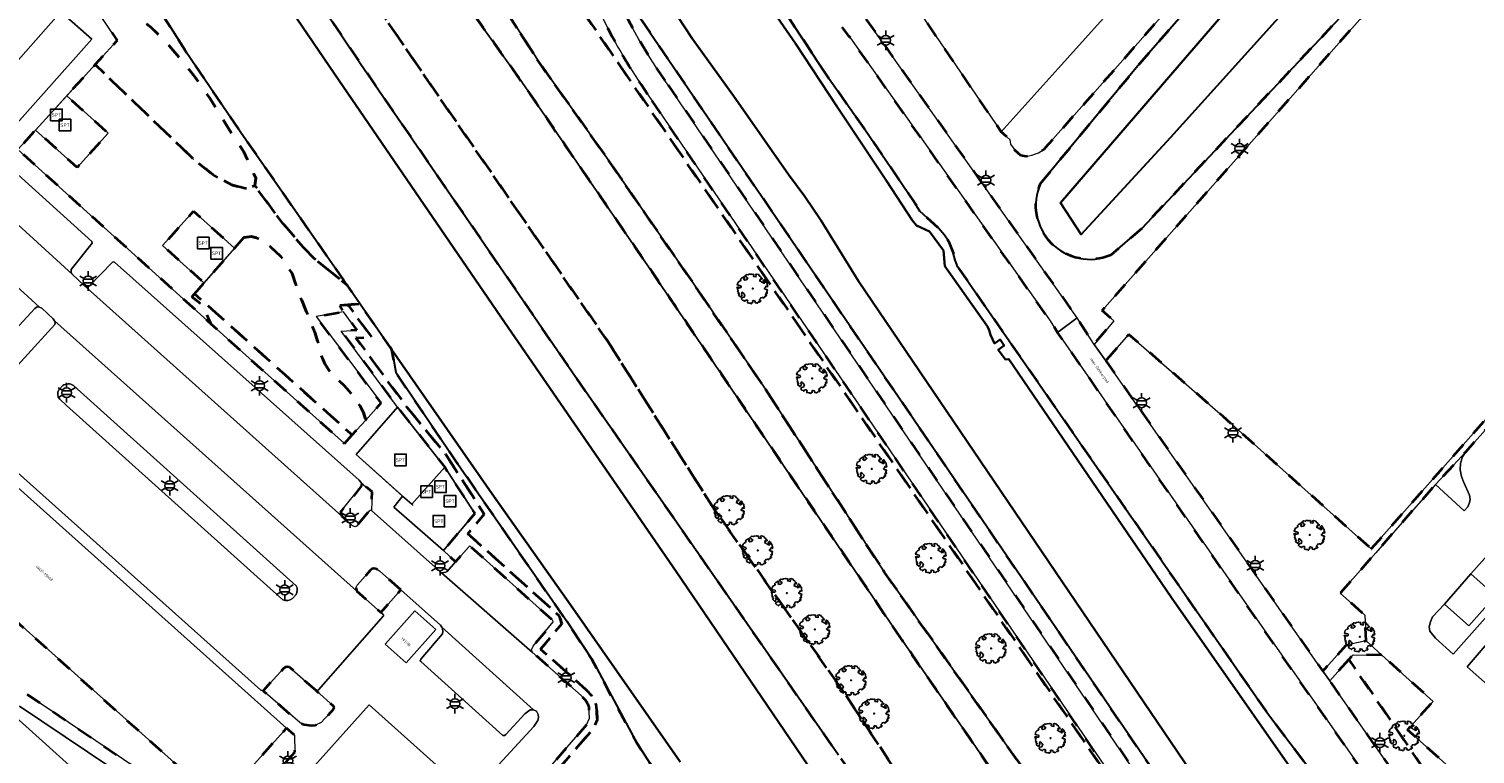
# Model space of a CAD drawing. Extents: x 105780 to 185197, y 477999 to 525027.
# Tile 326 of 562: x 107362 to 107550, y 479149 to 479243. Entities that reach past the tile are written whole.
import ezdxf
from ezdxf.enums import TextEntityAlignment as Align

# ---------------------------------------------------------------- set-up
doc = ezdxf.new("R2010")
doc.units = 0
doc.linetypes.add('XX-HIDDEN', pattern=[4, 2, -2])
for name, color, linetype, lineweight in [('B-GV-GR-BOOM-S', 252, 'Continuous', 25), ('B-GV-GR-MATERIAALGRENS-G', 252, 'XX-HIDDEN', 35), ('B-RO-IE-MEUBILAIR_WEGMEUBILAIR-S', 252, 'Continuous', 25), ('B-RO-IE-TERREINAFSCHEIDING_KUNSTMATIG_HEKWERK-G', 252, 'IE-TERREINAFSCHEIDING-KUNSTMATIG', 18), ('B-WE-GW-WATERGANG_SLOOT_INSTEEK-G', 252, 'Continuous', 30), ('B-WE-KW-KUNSTWERK_STUW-G', 252, 'Continuous', 18), ('B-XX-KG-KADASTRAAL_BEBOUWING-G', 252, 'Continuous', 20), ('B1-WE-GW-TALUD_KRUIN-G', 252, 'Continuous', 25), ('B1-WE-OG-BEBOUWING-T18', 7, 'Continuous', 18), ('B1-WE-OG-TERREIN_ERF-GV', 252, 'Continuous', 18), ('B1-WE-OG-TOPOGRAFIE-T18', 10, 'Continuous', 18), ('B1-WE-VH-VERHARDING_ASFALT-GV', 252, 'Continuous', 18), ('B1-WE-VH-VERHARDING_BETONSTRAATSTEEN-GV', 252, 'Continuous', 18), ('B1-WE-VH-VERHARDING_TEGEL-GV', 252, 'Continuous', 18), ('B1-WE-VH-VERHARDING_TEGEL_RUBBER-GV', 252, 'Continuous', 18)]:
    doc.layers.add(name, color=color, linetype=linetype, lineweight=lineweight)
doc.styles.add('NLCS-ISO', font='NLCS-ISO.ttf')
doc.styles.add('NLCS-ISO-M200-T18', font='NLCS-ISO.ttf', dxfattribs={"height": 0.36})
doc.linetypes.add('IE-TERREINAFSCHEIDING-KUNSTMATIG', pattern='A,4,[82,NLCS.SHX,S=0.75,R=90,X=0,Y=0],4,-2', length=10)

# ---------------------------------------------------------------- blocks, each defined once
blk = doc.blocks.new('B-SIE-WEG_LICHTMAST-SO')
at = {"ltscale": 0.1}
for p, q in [((-1.1, 0.63), (-2.19, 1.27)), ((0, 1.27), (0, 2.53)), ((1.1, 0.63), (2.19, 1.27)), ((-1.1, -0.63), (-2.19, -1.27)), ((0, -1.27), (0, -2.53)), ((1.1, -0.63), (2.19, -1.27))]:
    blk.add_line(p, q, dxfattribs=at)
at = {"flags": 128}
for points in [[(-1.16, 0.5), (1.16, 0.5)], [(-1.16, -0.5), (1.16, -0.5)]]:
    blk.add_lwpolyline(points, dxfattribs=at)
at = {"ltscale": 0.1}
blk.add_circle((0, 0), 1.27, dxfattribs=at)
at = {"style": 'NLCS-ISO'}
blk.add_attdef('TYPE', text='', height=1.8, dxfattribs=at).set_placement((0, 2.53), align=Align.BOTTOM_CENTER)
blk = doc.blocks.new('SIE-WEG_SPEELTOESTEL-SO')
at = {"flags": 128}
blk.add_lwpolyline([(-0.75, -0.75), (0.75, -0.75), (0.75, 0.75), (-0.75, 0.75)], close=True, dxfattribs=at)
at = {"style": 'NLCS-ISO'}
blk.add_text('SPT', height=0.45, dxfattribs=at).set_placement((0, 0), align=Align.MIDDLE_CENTER)
blk = doc.blocks.new('B-SGR-BOOM_06')
at = {"linetype": 'Continuous', "flags": 128}
blk.add_lwpolyline([(1.08, 1.41), (1.01, 1.58), (0.88, 1.63), (0.78, 1.81), (0.51, 1.88), (0.34, 1.81), (0.44, 1.71), (0.43, 1.52), (0.09, 1.59), (0.14, 1.73), (0.07, 1.88), (-0.06, 1.84), (-0.19, 1.88), (-0.46, 1.86), (-0.6, 1.79), (-0.78, 1.83), (-1.02, 1.64), (-0.85, 1.56), (-0.8, 1.46), (-0.63, 1.37), (-0.8, 1.16), (-1.02, 1.11), (-1.17, 1.24), (-1.05, 1.29), (-1.15, 1.54), (-1.45, 1.37), (-1.6, 1.21), (-1.52, 1.14), (-1.6, 1.01), (-1.77, 0.94), (-1.89, 0.82), (-2, 0.49), (-1.55, 0.37), (-1.48, 0.22), (-1.6, 0.12), (-1.8, 0.12), (-1.84, 0.22), (-2.04, 0.15), (-1.9, -0.07), (-1.97, -0.15), (-1.89, -0.22), (-1.95, -0.4), (-1.81, -0.47), (-1.89, -0.62), (-1.77, -0.64), (-1.72, -0.68), (-1.85, -0.84), (-1.57, -1.07), (-1.47, -0.97), (-1.38, -0.79), (-1.45, -0.7), (-1.37, -0.47), (-1.25, -0.54), (-1.12, -0.7), (-1, -0.8), (-1.12, -1.12), (-1.37, -1.17), (-1.47, -1.36), (-1.33, -1.51), (-1.13, -1.56), (-1.11, -1.61), (-1.08, -1.66), (-0.93, -1.49), (-0.73, -1.49), (-0.63, -1.56), (-0.68, -1.71), (-0.68, -1.84), (-0.46, -1.89), (-0.24, -1.88), (-0.19, -1.98), (-0.09, -1.86), (0.04, -1.79), (-0.02, -1.6), (0.11, -1.56), (0.31, -1.61), (0.34, -1.84), (0.46, -1.83), (0.58, -1.89), (0.83, -1.69), (0.95, -1.74), (0.93, -1.66), (1.06, -1.59), (0.96, -1.49), (0.85, -1.46), (1.03, -1.29), (1.05, -1.19), (1.26, -1.14), (1.42, -1.22), (1.51, -1.12), (1.51, -1.05), (1.65, -1.05), (1.65, -0.95), (1.78, -0.91), (1.78, -0.82), (1.63, -0.82), (1.82, -0.64), (1.7, -0.57), (1.85, -0.62), (1.9, -0.5), (1.82, -0.37), (1.93, -0.18), (1.87, -0.1), (1.7, -0.1), (1.5, 0.03), (1.63, 0.12), (1.75, 0.34), (1.82, 0.24), (1.95, 0.29), (1.87, 0.57), (1.88, 0.75), (1.8, 0.79), (1.67, 1.06), (1.53, 1.21), (1.35, 1.04), (1.47, 0.97), (1.57, 0.72), (1.41, 0.69), (1.33, 0.85), (1.2, 0.82), (1.06, 0.92), (0.9, 1.01), (0.98, 1.07), (0.93, 1.17), (1.01, 1.27), (1.15, 1.22), (1.26, 1.29)], close=True, dxfattribs=at)
blk.add_circle((0, 0), 0.06)
at = {"style": 'NLCS-ISO'}
blk.add_attdef('SOORT', text='', height=0.3, dxfattribs=at).set_placement((0, -0.36), align=Align.TOP_CENTER)

msp = doc.modelspace()

# ---------------------------------------------------------------- linework, layer by layer
at = {"layer": 'B-GV-GR-MATERIAALGRENS-G', "flags": 128}
for points in [[(107262.464, 479490.731), (107265.484, 479487.874), (107276.024, 479476.633), (107282.415, 479470.567), (107289.304, 479464.029), (107313.697, 479441.546), (107328.536, 479428.194), (107331.815, 479425.074), (107333.032, 479423.818), (107335.502, 479421.583), (107337.831, 479420.22), (107339.202, 479419.134), (107343.12, 479415.59), (107347.434, 479411.594), (107348.805, 479410.199), (107350.016, 479409.073), (107351.385, 479407.711), (107352.713, 479406.2), (107353.992, 479404.361), (107357.176, 479400.211), (107360.52, 479395.451), (107372.137, 479377.787), (107382.056, 479362.868), (107389.063, 479352.502), (107394.873, 479343.654), (107398.748, 479338.043), (107403.269, 479332.187), (107407.701, 479326.815), (107409.868, 479324.452), (107415.029, 479319.133), (107425.588, 479309.612), (107434.103, 479301.631), (107435.645, 479300.049), (107438.144, 479297.231), (107440.241, 479294.003), (107441.695, 479290.303), (107443.801, 479284.619), (107448.306, 479269.672), (107450.841, 479262.238), (107452.4, 479258.38), (107453.723, 479255.666), (107454.963, 479253.305), (107456.738, 479250.337), (107465.75, 479236.64), (107470.317, 479230.185), (107476.847, 479220.593), (107477.588, 479219.427), (107480.009, 479217.206), (107480.785, 479216.318), (107481.314, 479215.499), (107481.926, 479213.985), (107482.185, 479213.038), (107482.526, 479212.135), (107522.681, 479154.299), (107534.708, 479138.373), (107539.591, 479132.147)], [(107334.674, 479390.223), (107330.43, 479394.45), (107325.538, 479398.986), (107312.599, 479410.993), (107251.395, 479466.587), (107249.907, 479467.734), (107247.677, 479465.393), (107273.202, 479443.829), (107308.976, 479411.572), (107330.517, 479392.86), (107333.039, 479390.547), (107337.062, 479386.195), (107339.381, 479383.075), (107342.149, 479379.116), (107344.419, 479376.319), (107347.416, 479372.338), (107350.548, 479366.624), (107370.598, 479336.097), (107385.225, 479314.844), (107387.308, 479312.216), (107388.778, 479310.452), (107390.312, 479308.724), (107394.143, 479305.289), (107395.155, 479303.909), (107395.112, 479302.492), (107394.219, 479301.163), (107392.799, 479299.32), (107391.18, 479297.563), (107394.872, 479293.976), (107395.75, 479294.947), (107398.471, 479292.237), (107397.516, 479291.181), (107401.237, 479287.66), (107402.131, 479288.648), (107404.865, 479286.02), (107403.925, 479284.886), (107407.719, 479281.301), (107408.613, 479282.289), (107411.396, 479279.647), (107410.377, 479278.555), (107414.071, 479274.935), (107415.043, 479275.976), (107415.124, 479275.896), (107415.825, 479276.6), (107417.336, 479278.578), (107418.566, 479279.664), (107419.631, 479280.157), (107420.961, 479280.223), (107422.493, 479278.869), (107423.694, 479277.287), (107425.183, 479274.174), (107425.659, 479272.474), (107425.957, 479271.058), (107425.658, 479269.563), (107420.908, 479260.511), (107420.892, 479259.709), (107421.101, 479258.961), (107421.491, 479258.272), (107422, 479257.851), (107426.251, 479255.368), (107427.658, 479254.349), (107517.468, 479123.62), (107519.362, 479119.567), (107520.505, 479116.212), (107521.516, 479114.079), (107525.898, 479113.796), (107524.605, 479115.156), (107524.666, 479115.243)], [(107597.851, 479318.9), (107573.033, 479290.947), (107567.292, 479287.404), (107568.098, 479286.715), (107568.102, 479286.711), (107568.796, 479286.103), (107572.135, 479289.804), (107572.235, 479289.914), (107573.881, 479288.605), (107577.17, 479292.301), (107578.778, 479294.107), (107580.318, 479295.838), (107581.931, 479297.65), (107583.569, 479299.49), (107585.128, 479301.242), (107586.758, 479303.074), (107588.269, 479304.771), (107589.96, 479306.671), (107591.51, 479308.412), (107593.079, 479310.175), (107594.741, 479312.042), (107596.398, 479313.905), (107597.889, 479315.58), (107599.533, 479317.427), (107602.981, 479321.301), (107604.528, 479323.002), (107602.84, 479324.519), (107593.692, 479332.739), (107588.498, 479333.678), (107563.607, 479305.985), (107540.901, 479280.778), (107536.416, 479275.799), (107499.287, 479233.742), (107493.847, 479227.607), (107493.662, 479227.403), (107492.968, 479226.978), (107492.122, 479226.659), (107491.35, 479226.49), (107490.676, 479226.635), (107489.96, 479227.283), (107489.367, 479228.098), (107489.255, 479228.695), (107488.148, 479229.696), (107473.697, 479250.906), (107469.627, 479256.669), (107469.135, 479257.365), (107467.087, 479261.572), (107462.406, 479256.648)], [(107493.248, 479223.011), (107506.078, 479238.503), (107533.58, 479269.978), (107567.12, 479307.146), (107587.162, 479329.037)], [(107466.034, 479250.809), (107470.09, 479245.053), (107484.274, 479224.978), (107497.992, 479205.564), (107500.101, 479202.244), (107500.185, 479202.128), (107502.747, 479205.184), (107501.239, 479206.528), (107554.669, 479266.9), (107557.684, 479270.307), (107554.172, 479273.355), (107558.207, 479277.819), (107557.166, 479278.757), (107552.233, 479273.198), (107551.558, 479265.646), (107538.961, 479251.814), (107506.371, 479217.178), (107502.355, 479213.708)], [(107523.787, 479123.551), (107441.243, 479244.56)], [(107475.506, 479232.084), (107468.616, 479241.843), (107468.507, 479241.977), (107468.399, 479242.111), (107468.057, 479242.54), (107467.507, 479243.242)], [(107513.757, 479129.534), (107442.288, 479234.574)], [(107444.935, 479235.762), (107516.296, 479130.88)], [(107534.107, 479116.556), (107546.507, 479130.792), (107547.476, 479132.104), (107540.265, 479139.301), (107517.963, 479171.245), (107495.464, 479203.689), (107494.396, 479205.328), (107475.506, 479232.084)], [(107361.81, 479156.764), (107379.631, 479144.735), (107381.724, 479147.139), (107330.3, 479193.2)], [(107381.547, 479143.276), (107386.874, 479138.495), (107386.965, 479138.413), (107393.25, 479145.569), (107396.508, 479149.279), (107396.496, 479151.458), (107395.424, 479152.374), (107386.724, 479142.661), (107381.724, 479147.139)]]:
    msp.add_lwpolyline(points, dxfattribs=at)
for points in [[(107391.18, 479297.563), (107389.482, 479296.714), (107388.678, 479296.544), (107386.201, 479296.956), (107384.686, 479297.986), (107383.865, 479298.791), (107381.629, 479301.557), (107368.674, 479319.694), (107357.182, 479335.783), (107339.547, 479361.586), (107334.446, 479369.266), (107332.046, 479372.707), (107326.431, 479380.264), (107324.82, 479382.249), (107323.163, 479384.15), (107316.561, 479390.649), (107294.71, 479410.353), (107272.447, 479431.819), (107252.273, 479448.756), (107243.797, 479455.872), (107240.421, 479457.651), (107236.504, 479453.472), (107237.522, 479452.066), (107240.852, 479448.265), (107246.743, 479442.328), (107263.694, 479426.813), (107265.137, 479425.492), (107310.158, 479385.384), (107318.238, 479375.999), (107321.407, 479372.141), (107328.5, 479361.699), (107337.288, 479348.577), (107353.22, 479325.275), (107375.839, 479291.835), (107381.153, 479284.117), (107413.935, 479236.095), (107437.061, 479202.599), (107450.681, 479181.129), (107467.911, 479156.787), (107497.35, 479112.23), (107502.779, 479103.465), (107503.678, 479101.727), (107505.806, 479097.882), (107505.693, 479096.166), (107504.961, 479094.883), (107505.845, 479095.76), (107506.775, 479096.99), (107507.447, 479098.425), (107507.979, 479099.814), (107508.372, 479101.377), (107508.503, 479103.032), (107508.405, 479104.12), (107508.156, 479104.835), (107502.564, 479123.395), (107502.416, 479123.723), (107502.049, 479124.985), (107483.622, 479151.701), (107475.296, 479163.772), (107441.032, 479214.214), (107425.93, 479236.208), (107417.638, 479247.859), (107416.039, 479250.576), (107415.124, 479252.612), (107414.422, 479254.609), (107413.669, 479257.954), (107413.53, 479260.403), (107413.182, 479263.133), (107413.573, 479266.682), (107413.885, 479268.909), (107414.003, 479271.094), (107414.071, 479274.935), (107410.377, 479278.555), (107411.396, 479279.647), (107408.613, 479282.289), (107407.719, 479281.301), (107403.925, 479284.886), (107404.865, 479286.02), (107402.131, 479288.648), (107401.237, 479287.66), (107397.516, 479291.181), (107398.471, 479292.237), (107395.75, 479294.947), (107394.872, 479293.976)], [(107437.061, 479202.599), (107413.935, 479236.095), (107381.153, 479284.117), (107375.839, 479291.835), (107353.22, 479325.275), (107337.288, 479348.577), (107328.5, 479361.699), (107321.407, 479372.141), (107318.238, 479375.999), (107310.158, 479385.384), (107265.137, 479425.492), (107263.694, 479426.813), (107246.743, 479442.328), (107240.852, 479448.265), (107237.522, 479452.066), (107236.504, 479453.472), (107232.966, 479449.697), (107232.821, 479449.259), (107235.716, 479447.161), (107241.304, 479441.729), (107261.624, 479420.065), (107288.701, 479394.945), (107307.044, 479379.374), (107310.52, 479376.198), (107312.388, 479374.292), (107314.504, 479371.975), (107316.041, 479369.872), (107320.804, 479363.736), (107340.574, 479334.349), (107405.014, 479238.559), (107432.501, 479198.517), (107467.021, 479148.891), (107490.282, 479115.305), (107502.818, 479097.976), (107503.598, 479096.197), (107503.729, 479094.561), (107504.961, 479094.883), (107505.693, 479096.166), (107505.806, 479097.882), (107503.678, 479101.727), (107502.779, 479103.465), (107497.35, 479112.23), (107467.911, 479156.787), (107450.681, 479181.129)], [(107427.658, 479254.349), (107426.251, 479255.368), (107422, 479257.851), (107421.491, 479258.272), (107421.101, 479258.961), (107420.892, 479259.709), (107420.908, 479260.511), (107425.658, 479269.563), (107425.957, 479271.058), (107425.659, 479272.474), (107425.183, 479274.174), (107423.694, 479277.287), (107422.493, 479278.869), (107420.961, 479280.223), (107419.631, 479280.157), (107418.566, 479279.664), (107417.336, 479278.578), (107415.825, 479276.6), (107415.124, 479275.896), (107417.099, 479273.933), (107418.59, 479275.617), (107419.192, 479275.94), (107419.817, 479275.467), (107420.541, 479274.657), (107420.944, 479273.425), (107421.115, 479272.279), (107420.87, 479270.673), (107419.658, 479267.93), (107418.866, 479266.54), (107418.085, 479264.924), (107417.209, 479262.928), (107416.923, 479261.483), (107416.778, 479259.85), (107417.028, 479258.106), (107417.814, 479255.722), (107421.843, 479248.639), (107428.387, 479238.445), (107436.68, 479226.762), (107448.692, 479209.329), (107457.309, 479196.723), (107472.956, 479172.643), (107505.621, 479126.425), (107506.165, 479125.717), (107506.946, 479124.944), (107510.337, 479122.152), (107512.109, 479120.541), (107515.465, 479117.682), (107516.209, 479117.089), (107517.785, 479115.997), (107519.566, 479114.917), (107520.493, 479114.553), (107521.516, 479114.079), (107520.505, 479116.212), (107519.362, 479119.567), (107517.468, 479123.62)], [(107417.099, 479273.933), (107415.124, 479275.896), (107415.043, 479275.976), (107414.071, 479274.935), (107414.003, 479271.094), (107413.885, 479268.909), (107413.573, 479266.682), (107413.182, 479263.133), (107413.53, 479260.403), (107413.669, 479257.954), (107414.422, 479254.609), (107415.124, 479252.612), (107416.039, 479250.576), (107417.638, 479247.859), (107425.93, 479236.208), (107441.032, 479214.214), (107475.296, 479163.772), (107483.622, 479151.701), (107502.049, 479124.985), (107502.416, 479123.723), (107502.564, 479123.395), (107503.468, 479123.01), (107504.813, 479123.391), (107505.836, 479124.315), (107506.165, 479125.717), (107505.621, 479126.425), (107472.956, 479172.643), (107457.309, 479196.723), (107448.692, 479209.329), (107436.68, 479226.762), (107428.387, 479238.445), (107421.843, 479248.639), (107417.814, 479255.722), (107417.028, 479258.106), (107416.778, 479259.85), (107416.923, 479261.483), (107417.209, 479262.928), (107418.085, 479264.924), (107418.866, 479266.54), (107419.658, 479267.93), (107420.87, 479270.673), (107421.115, 479272.279), (107420.944, 479273.425), (107420.541, 479274.657), (107419.817, 479275.467), (107419.192, 479275.94), (107418.59, 479275.617)], [(107378.62, 479246.051), (107376.005, 479250.966), (107371.795, 479251.892), (107373.115, 479249.792), (107375.436, 479245.057), (107375.8, 479244.885), (107377.832, 479243.262), (107379.676, 479241.501), (107381.941, 479238.834), (107383.554, 479236.818), (107385.497, 479234.069), (107388.523, 479229.163), (107389.91, 479227.102), (107391.464, 479223.684), (107391.355, 479222.715), (107394.179, 479218.844), (107395.013, 479217.78), (107397.639, 479214.691), (107398.942, 479213.358), (107403.349, 479209.788), (107389.489, 479229.683), (107382.24, 479240.329)], [(107375.436, 479245.057), (107374.15, 479245.664), (107372.709, 479245.885), (107370.956, 479245.3), (107373.463, 479241.549), (107370.619, 479238.42), (107383.338, 479226.204), (107385.93, 479224.106), (107388.452, 479222.784), (107390.297, 479222.292), (107391.355, 479222.715), (107391.464, 479223.684), (107389.91, 479227.102), (107388.523, 479229.163), (107385.497, 479234.069), (107383.554, 479236.818), (107381.941, 479238.834), (107379.676, 479241.501), (107377.832, 479243.262), (107375.8, 479244.885)], [(107389.914, 479215.979), (107390.899, 479216.142), (107391.839, 479215.88), (107393.392, 479214.755), (107394.653, 479213.582), (107396.164, 479211.348), (107396.816, 479209.364), (107399.1, 479203.706), (107399.563, 479202.233), (107399.873, 479200.931), (107400.41, 479199.608), (107401.254, 479198.351), (107402.891, 479196.838), (107404.202, 479195.343), (107404.959, 479194.194), (107405.426, 479193.306), (107405.718, 479192.329), (107407.722, 479194.544), (107399.29, 479205.765), (107402.821, 479206.373), (107402.341, 479207.186), (107403.404, 479207.268), (107405.001, 479207.392), (107403.349, 479209.788), (107398.942, 479213.358), (107397.639, 479214.691), (107395.013, 479217.78), (107394.179, 479218.844), (107391.355, 479222.715), (107390.297, 479222.292), (107388.452, 479222.784), (107385.93, 479224.106), (107383.338, 479226.204), (107370.619, 479238.42), (107366.933, 479234.366), (107372.32, 479229.505), (107368.284, 479225.066), (107362.897, 479229.926), (107360.593, 479227.391), (107385.629, 479204.804), (107384.872, 479206.603), (107384.311, 479207.422), (107383.145, 479208.291), (107383.514, 479208.71), (107384.742, 479210.105), (107379.365, 479214.956), (107383.401, 479219.395), (107388.707, 479214.608)], [(107572.169, 479214.843), (107576.395, 479219.699), (107590.44, 479235.325), (107594.044, 479231.949), (107594.927, 479232.852), (107595.245, 479233.427), (107595.461, 479233.97), (107595.512, 479234.685), (107595.022, 479236.302), (107594.588, 479237.075), (107592.339, 479239.098), (107589.713, 479236.136), (107572.568, 479216.797), (107540.452, 479180.513), (107536.143, 479175.643), (107536.72, 479175.129), (107540.704, 479179.675), (107544.473, 479183.975), (107548.433, 479188.259)], [(107389.914, 479215.979), (107388.707, 479214.608), (107384.742, 479210.105), (107383.514, 479208.71), (107403.966, 479190.393), (107405.718, 479192.329), (107405.426, 479193.306), (107404.959, 479194.194), (107404.202, 479195.343), (107402.891, 479196.838), (107401.254, 479198.351), (107400.41, 479199.608), (107399.873, 479200.931), (107399.563, 479202.233), (107399.1, 479203.706), (107396.816, 479209.364), (107396.164, 479211.348), (107394.653, 479213.582), (107393.392, 479214.755), (107391.839, 479215.88), (107390.899, 479216.142)], [(107383.514, 479208.71), (107383.145, 479208.291), (107384.311, 479207.422), (107384.872, 479206.603), (107385.629, 479204.804), (107402.961, 479189.281), (107403.966, 479190.393)], [(107452.811, 479118.829), (107458.643, 479125.561), (107433.816, 479147.694), (107430.327, 479143.935), (107429.004, 479145.116), (107435.206, 479152.259), (107435.742, 479153.479), (107435.65, 479155.304), (107435.375, 479156.007), (107435.015, 479156.627), (107434.374, 479157.319), (107428.403, 479162.627), (107431.146, 479165.911), (107430.864, 479166.906), (107418.97, 479177.596), (107421.098, 479180.11), (107416.105, 479187.856), (107411.111, 479193.948), (107404.456, 479202.971), (107406.478, 479203.088), (107403.404, 479207.268), (107402.341, 479207.186), (107402.821, 479206.373), (107404.581, 479203.98), (107402.556, 479203.863), (107409.831, 479193.999), (107415.977, 479186.209), (107419.856, 479180.191), (107415.803, 479175.402), (107417.376, 479173.948), (107419.142, 479175.943), (107419.236, 479176.013), (107429.981, 479166.355), (107430.04, 479166.147), (107427.417, 479163.007), (107427.228, 479162.558), (107427.373, 479162.205), (107433.673, 479156.604), (107434.206, 479156.029), (107434.472, 479155.571), (107434.659, 479155.092), (107434.731, 479153.665), (107434.351, 479152.8), (107427.694, 479145.133), (107427.737, 479144.907), (107430.393, 479142.536), (107433.882, 479146.295), (107457.242, 479125.471), (107453.827, 479121.53), (107452.077, 479119.51), (107451.422, 479118.754), (107456.893, 479113.678), (107459.882, 479110.906), (107466.959, 479102.555), (107493.165, 479072.49), (107495.344, 479066.843), (107498.633, 479067.267), (107516.559, 479084.69), (107530.744, 479100.532), (107532.814, 479102.812), (107535.196, 479105.434), (107526.213, 479113.512), (107525.588, 479112.823), (107533.779, 479105.362), (107532.074, 479103.484), (107530.001, 479101.201), (107515.836, 479085.383), (107498.175, 479068.216), (107495.993, 479067.934), (107494.035, 479073.013), (107467.717, 479103.206), (107460.605, 479111.598)], [(107409.119, 479201.421), (107408.884, 479201.761), (107405.001, 479207.392), (107403.404, 479207.268), (107406.478, 479203.088), (107404.456, 479202.971), (107411.111, 479193.948), (107416.105, 479187.856), (107421.098, 479180.11), (107418.97, 479177.596), (107430.864, 479166.906), (107431.146, 479165.911), (107428.403, 479162.627), (107434.374, 479157.319), (107435.015, 479156.627), (107435.375, 479156.007), (107435.65, 479155.304), (107435.742, 479153.479), (107435.206, 479152.259), (107429.004, 479145.116), (107430.327, 479143.935), (107433.816, 479147.694), (107458.643, 479125.561), (107452.811, 479118.829), (107460.605, 479111.598), (107467.717, 479103.206), (107494.035, 479073.013), (107495.993, 479067.934), (107498.175, 479068.216), (107515.836, 479085.383), (107530.001, 479101.201), (107532.074, 479103.484), (107533.779, 479105.362), (107525.588, 479112.823), (107523.153, 479110.138), (107505.501, 479090.861), (107502.872, 479091.315), (107502.782, 479091.05), (107501.853, 479089.475), (107500.603, 479087.819), (107499.32, 479086.47), (107497.389, 479085.089), (107496.01, 479084.385), (107492.237, 479083.091), (107491.071, 479083.309), (107489.295, 479084.358), (107486.687, 479086.098), (107483.197, 479089.874), (107479.694, 479093.911), (107477.608, 479096.603), (107471.385, 479106.878), (107462.641, 479121.076), (107461.106, 479124.137), (107459.589, 479126.501), (107458.101, 479128.28), (107448.561, 479138.893), (107447.504, 479140.189), (107446.527, 479141.506), (107445.14, 479143.567), (107443.729, 479146.082), (107443.666, 479146.179), (107440.787, 479150.602), (107435.047, 479161.307), (107431.792, 479166.234), (107417.643, 479186.715), (107409.62, 479198.526)], [(107501.703, 479200.023), (107502.047, 479199.546), (107521.199, 479172.193), (107529.856, 479159.791), (107532.897, 479163.15), (107535.475, 479163.706), (107535.304, 479167.05), (107532.106, 479169.865), (107536.72, 479175.129), (107536.143, 479175.643), (107516.887, 479192.81), (107512.524, 479196.635), (107504.703, 479203.44)], [(107405.204, 479184.094), (107405.187, 479183.798), (107402.522, 479180.51), (107402.432, 479180.343), (107402.634, 479179.881), (107404.014, 479178.633), (107404.331, 479178.47), (107404.506, 479178.56), (107406.163, 479180.53), (107406.305, 479180.618), (107406.473, 479180.602), (107406.574, 479183.038)], [(107410.275, 479170.319), (107407.528, 479172.76), (107407.059, 479173.029), (107406.779, 479173.097), (107406.556, 479173.02), (107406.352, 479172.864), (107404.595, 479170.922), (107404.462, 479170.671), (107404.534, 479170.203), (107407.665, 479167.395)], [(107537.51, 479161.866), (107533.778, 479161.888), (107533.244, 479161.294), (107548.538, 479138.911), (107553.517, 479133.92), (107556.937, 479137.758), (107540.862, 479152.179), (107544.156, 479155.857)], [(107399.346, 479157.211), (107395.843, 479160.288), (107395.53, 479160.353), (107395.322, 479160.294), (107395.101, 479160.153), (107392.401, 479157.237), (107397.161, 479153.117), (107397.33, 479152.996), (107397.744, 479152.837), (107398.628, 479152.719), (107399.211, 479152.781), (107399.959, 479153.095), (107401.577, 479154.883), (107401.634, 479155.049), (107401.527, 479155.238)], [(107533.244, 479161.294), (107530.747, 479158.515), (107542.906, 479141.096), (107549.293, 479134.694), (107551.888, 479132.093), (107553.93, 479130.046), (107554.111, 479129.868), (107555.751, 479131.696), (107553.517, 479133.92), (107548.538, 479138.911)]]:
    msp.add_lwpolyline(points, close=True, dxfattribs=at)
for points in [[(107442.288, 479234.574, -0.0768037), (107432.128, 479255.248)], [(107434.812, 479256.001, 0.0760262), (107444.935, 479235.762)], [(107502.355, 479213.708, -0.6798483), (107493.248, 479223.011)]]:
    msp.add_lwpolyline(points, format="xyb", dxfattribs=at)
at = {"layer": 'B-RO-IE-TERREINAFSCHEIDING_KUNSTMATIG_HEKWERK-G', "flags": 128}
for points in [[(107368.406, 479235.986), (107361.657, 479228.563)], [(107389.914, 479215.979), (107383.145, 479208.291)], [(107411.872, 479181.251), (107404.48, 479187.845), (107409.831, 479193.999), (107415.977, 479186.209), (107419.856, 479180.191), (107415.803, 479175.402), (107409.358, 479181.039)]]:
    msp.add_lwpolyline(points, dxfattribs=at)
at = {"layer": 'B-WE-GW-WATERGANG_SLOOT_INSTEEK-G', "flags": 128}
for points in [[(107467.021, 479148.891), (107432.501, 479198.517), (107405.014, 479238.559), (107340.574, 479334.349)], [(107336.94, 479331.939), (107378.81, 479270.843), (107401.651, 479237.203), (107423.246, 479205.712), (107446.006, 479172.675), (107498.603, 479095.349)], [(107498.603, 479095.349), (107446.006, 479172.675), (107423.246, 479205.712), (107401.651, 479237.203), (107378.81, 479270.843), (107336.94, 479331.939)], [(107587.162, 479329.037), (107567.12, 479307.146), (107533.58, 479269.978), (107506.078, 479238.503), (107493.248, 479223.011)], [(107502.355, 479213.708), (107506.371, 479217.178), (107538.961, 479251.814), (107551.558, 479265.646), (107552.233, 479273.198), (107557.166, 479278.757), (107558.623, 479280.375), (107563.735, 479286.288), (107564.325, 479286.959), (107566.826, 479287.802), (107567.292, 479287.404), (107573.033, 479290.947), (107597.851, 479318.9)], [(107361.913, 479272.16), (107368.711, 479262.077), (107371.807, 479258.378), (107372.231, 479257.716), (107372.558, 479257.017), (107375.317, 479252.26), (107376.005, 479250.966), (107378.62, 479246.051), (107382.24, 479240.329), (107389.489, 479229.683), (107403.349, 479209.788), (107405.001, 479207.392), (107408.884, 479201.761), (107409.119, 479201.421), (107422.067, 479182.806), (107432.297, 479168.359), (107446.486, 479148.015)], [(107530.63, 479118.347), (107533.56, 479121.482), (107533.113, 479122.176), (107533.45, 479122.406), (107532.595, 479123.572), (107528.369, 479125.075), (107526.116, 479128.369), (107525.85, 479128.484), (107525.634, 479128.407), (107525.205, 479128.449), (107525.096, 479128.546), (107469.624, 479210.337), (107464.737, 479218.23), (107462.679, 479221.331), (107460.569, 479224.168), (107453.44, 479234.365), (107448.059, 479241.804), (107444.358, 479247.505), (107442.592, 479250.62), (107441.626, 479252.702), (107440.816, 479254.922), (107439.967, 479257.579), (107438.197, 479263.702)], [(107534.708, 479138.373), (107522.681, 479154.299), (107482.526, 479212.135), (107482.185, 479213.038), (107481.926, 479213.985), (107481.314, 479215.499), (107480.785, 479216.318), (107480.009, 479217.206), (107477.588, 479219.427), (107476.847, 479220.593), (107470.317, 479230.185), (107465.75, 479236.64), (107456.738, 479250.337)], [(107444.358, 479247.505), (107448.059, 479241.804), (107453.44, 479234.365), (107460.569, 479224.168), (107462.679, 479221.331), (107464.737, 479218.23), (107469.624, 479210.337), (107525.096, 479128.546)], [(107457.552, 479246.751), (107461.474, 479241.158), (107466.879, 479232.924), (107473.277, 479223.357), (107476.583, 479218.244), (107477.151, 479217.563), (107478.826, 479216.775), (107480.657, 479214.324), (107480.823, 479212.262), (107486.38, 479204.461), (107486.602, 479203.968), (107486.739, 479203.354), (107487.253, 479202.256), (107488.015, 479202.751), (107488.549, 479202.004), (107487.751, 479201.442), (107488.689, 479200.16), (107489.151, 479200.237), (107510.209, 479169.372), (107531.434, 479139.022)], [(107531.434, 479139.022), (107510.209, 479169.372), (107489.151, 479200.237), (107488.689, 479200.16), (107487.751, 479201.442), (107488.549, 479202.004), (107488.015, 479202.751), (107487.253, 479202.256), (107486.739, 479203.354), (107486.602, 479203.968), (107486.38, 479204.461), (107480.823, 479212.262), (107480.657, 479214.324), (107478.826, 479216.775), (107477.151, 479217.563), (107476.583, 479218.244), (107473.277, 479223.357), (107466.879, 479232.924), (107461.474, 479241.158), (107457.552, 479246.751)], [(107441.243, 479244.56), (107523.787, 479123.551)], [(107446.486, 479148.015), (107432.297, 479168.359), (107422.067, 479182.806), (107409.119, 479201.421), (107409.62, 479198.526), (107417.643, 479186.715), (107431.792, 479166.234), (107435.047, 479161.307), (107440.787, 479150.602), (107443.666, 479146.179)]]:
    msp.add_lwpolyline(points, dxfattribs=at)
for points in [[(107595.03, 479323.219), (107551.74, 479275.029), (107534.15, 479255.644), (107510.097, 479228.949), (107498.52, 479216.368), (107495.838, 479220.473), (107516.611, 479244.623), (107540.538, 479271.366), (107566.108, 479299.725), (107589.468, 479325.691), (107589.416, 479326.482), (107591.303, 479326.665), (107591.325, 479326.402)], [(107551.74, 479275.029), (107595.03, 479323.219), (107591.325, 479326.402), (107591.303, 479326.665), (107589.416, 479326.482), (107589.468, 479325.691), (107566.108, 479299.725), (107540.538, 479271.366), (107516.611, 479244.623), (107495.838, 479220.473), (107498.52, 479216.368), (107510.097, 479228.949), (107534.15, 479255.644)]]:
    msp.add_lwpolyline(points, close=True, dxfattribs=at)
msp.add_lwpolyline([(107493.248, 479223.011, 0.6798483), (107502.355, 479213.708)], format="xyb", dxfattribs=at)
at = {"layer": 'B-WE-KW-KUNSTWERK_STUW-G', "flags": 128}
msp.add_lwpolyline([(107495.838, 479220.473), (107498.52, 479216.368)], dxfattribs=at)
at = {"layer": 'B-XX-KG-KADASTRAAL_BEBOUWING-G', "flags": 128}
for points in [[(107330.3, 479193.2), (107381.724, 479147.139), (107386.724, 479142.661), (107395.424, 479152.374), (107339, 479202.914)], [(107549.048, 479172.391), (107545.637, 479168.474), (107548.81, 479165.657), (107552.249, 479169.524)], [(107414.794, 479165.192), (107412.072, 479167.606), (107408.234, 479163.28), (107410.956, 479160.866)], [(107397.575, 479145.807), (107439.778, 479108.034), (107453.965, 479095.336), (107454.334, 479095.006), (107460.02, 479101.358), (107462.427, 479104.047), (107462.927, 479104.606), (107406.167, 479155.407)]]:
    msp.add_lwpolyline(points, close=True, dxfattribs=at)
at = {"layer": 'B1-WE-GW-TALUD_KRUIN-G', "flags": 128}
for points in [[(107415.124, 479275.896), (107417.099, 479273.933), (107418.59, 479275.617), (107419.192, 479275.94), (107419.817, 479275.467), (107420.541, 479274.657), (107420.944, 479273.425), (107421.115, 479272.279), (107420.87, 479270.673), (107419.658, 479267.93), (107418.866, 479266.54), (107418.085, 479264.924), (107417.209, 479262.928), (107416.923, 479261.483), (107416.778, 479259.85), (107417.028, 479258.106), (107417.814, 479255.722), (107421.843, 479248.639), (107428.387, 479238.445), (107436.68, 479226.762), (107448.692, 479209.329), (107457.309, 479196.723), (107472.956, 479172.643), (107505.621, 479126.425)], [(107502.049, 479124.985), (107483.622, 479151.701), (107475.296, 479163.772), (107441.032, 479214.214), (107425.93, 479236.208), (107417.638, 479247.859)]]:
    msp.add_lwpolyline(points, dxfattribs=at)
at = {"layer": 'B1-WE-OG-TERREIN_ERF-GV', "flags": 128}
for points in [[(107530.909, 479277.458), (107503.338, 479302.15), (107486.761, 479283.697), (107468.535, 479263.201), (107467.087, 479261.572), (107469.135, 479257.365), (107469.627, 479256.669), (107473.697, 479250.906), (107488.148, 479229.696), (107495.534, 479237.914), (107512.008, 479256.243)], [(107536.416, 479275.799), (107540.901, 479280.778), (107540.434, 479281.204), (107537.085, 479284.257), (107536.679, 479283.804), (107536.318, 479283.407), (107532.396, 479279.093), (107530.909, 479277.458), (107512.008, 479256.243), (107495.534, 479237.914), (107488.148, 479229.696), (107489.255, 479228.695), (107489.367, 479228.098), (107489.96, 479227.283), (107490.676, 479226.635), (107491.35, 479226.49), (107492.122, 479226.659), (107492.968, 479226.978), (107493.662, 479227.403), (107493.847, 479227.607), (107499.287, 479233.742)], [(107548.15, 479184.216), (107547.847, 479185.028), (107547.671, 479185.873), (107547.7, 479186.755), (107547.967, 479187.547), (107548.433, 479188.259), (107544.473, 479183.975), (107548.21, 479180.555), (107548.685, 479181.086), (107548.857, 479181.497), (107548.985, 479181.996), (107548.901, 479182.587)], [(107549.048, 479172.391), (107552.249, 479169.524), (107548.81, 479165.657), (107545.637, 479168.474), (107544.084, 479166.821), (107543.808, 479166.184), (107543.65, 479165.515), (107543.759, 479164.952), (107544.456, 479164.058), (107546.771, 479161.984), (107560.26, 479177.126), (107556.416, 479180.618)], [(107545.637, 479168.474), (107549.048, 479172.391), (107556.416, 479180.618), (107560.26, 479177.126), (107546.771, 479161.984), (107544.456, 479164.058), (107543.759, 479164.952), (107543.65, 479165.515), (107543.808, 479166.184), (107544.084, 479166.821)], [(107568.662, 479178.394), (107566.419, 479180.432), (107564.697, 479178.536), (107564.409, 479178.797), (107548.571, 479160.347), (107553.135, 479156.312), (107554.685, 479158.123), (107552.255, 479160.33)], [(107533.778, 479161.888), (107537.51, 479161.866), (107535.475, 479163.706), (107532.897, 479163.15), (107529.856, 479159.791), (107530.747, 479158.515), (107533.244, 479161.294)]]:
    msp.add_lwpolyline(points, close=True, dxfattribs=at)
for points in [[(107572.169, 479214.843), (107548.433, 479188.259), (107547.967, 479187.547), (107547.7, 479186.755), (107547.671, 479185.873), (107547.847, 479185.028), (107548.15, 479184.216), (107548.901, 479182.587), (107548.985, 479181.996), (107548.857, 479181.497), (107548.685, 479181.086), (107548.21, 479180.555), (107544.473, 479183.975), (107540.704, 479179.675), (107536.72, 479175.129), (107532.106, 479169.865), (107535.304, 479167.05), (107535.475, 479163.706), (107537.51, 479161.866), (107544.156, 479155.857), (107540.862, 479152.179), (107556.937, 479137.758)], [(107553.135, 479156.312), (107548.571, 479160.347), (107564.409, 479178.797)]]:
    msp.add_lwpolyline(points, dxfattribs=at)
at = {"layer": 'B1-WE-VH-VERHARDING_ASFALT-GV'}
for points in [[(107432.128, 479255.248, 0.0768037), (107442.288, 479234.574)], [(107444.935, 479235.762, -0.0760262), (107434.812, 479256.001)]]:
    msp.add_lwpolyline(points, format="xyb", dxfattribs=at)
at = {"layer": 'B1-WE-VH-VERHARDING_ASFALT-GV', "flags": 128}
for points in [[(107467.507, 479243.242), (107468.057, 479242.54), (107468.399, 479242.111), (107468.507, 479241.977), (107468.616, 479241.843), (107475.506, 479232.084), (107494.396, 479205.328), (107495.464, 479203.689), (107497.992, 479205.564), (107484.274, 479224.978), (107470.09, 479245.053)], [(107442.288, 479234.574), (107513.757, 479129.534)], [(107516.296, 479130.88), (107444.935, 479235.762)]]:
    msp.add_lwpolyline(points, dxfattribs=at)
msp.add_lwpolyline([(107312.79, 479196.459), (107267.897, 479236.918), (107262.91, 479231.807), (107269.842, 479225.62), (107353.935, 479150.11), (107359.156, 479145.476), (107371.719, 479134.178), (107376.38, 479139.394), (107372.113, 479143.233), (107356.811, 479156.952)], close=True, dxfattribs=at)
at = {"layer": 'B1-WE-VH-VERHARDING_BETONSTRAATSTEEN-GV', "flags": 128}
for points in [[(107558.164, 479263.807), (107554.669, 479266.9), (107501.239, 479206.528), (107502.747, 479205.184), (107500.185, 479202.128), (107501.703, 479200.023), (107504.703, 479203.44), (107512.524, 479196.635), (107516.887, 479192.81), (107536.143, 479175.643), (107540.452, 479180.513), (107572.568, 479216.797), (107589.713, 479236.136)], [(107365.95, 479196.285), (107366.413, 479196.796)], [(107367.807, 479196.825), (107368.735, 479195.991)], [(107368.735, 479195.991), (107395.027, 479172.362), (107396.715, 479170.845)], [(107394.98, 479169.009), (107393.332, 479170.488), (107366.889, 479194.223), (107366.033, 479195.025)], [(107396.682, 479169.715), (107396.212, 479169.181)]]:
    msp.add_lwpolyline(points, dxfattribs=at)
for points in [[(107366.156, 479245.244), (107353.166, 479230.548), (107353.518, 479230.663), (107353.852, 479230.484), (107357.152, 479227.592), (107357.442, 479227.547), (107357.622, 479227.632), (107370.202, 479241.711)], [(107355.568, 479222.212), (107367.646, 479211.254), (107367.52, 479211.492), (107367.518, 479211.866), (107370.242, 479215.255), (107370.216, 479215.465), (107359.705, 479225.004), (107359.471, 479225.123), (107356.773, 479222.175), (107356.419, 479222.092)], [(107351.82, 479217.487), (107351.9, 479217.198), (107351.796, 479216.673), (107349.399, 479213.886), (107349.292, 479213.734), (107349.403, 479213.48), (107359.924, 479204.054), (107360.138, 479204.016), (107360.298, 479204.057), (107362.796, 479206.784), (107363.111, 479206.995), (107363.406, 479206.944)], [(107369.199, 479209.787), (107402.634, 479179.881), (107402.432, 479180.343), (107402.522, 479180.51), (107405.187, 479183.798), (107405.204, 479184.094), (107404.857, 479184.53), (107373.147, 479212.782), (107372.997, 479212.856), (107372.87, 479212.785), (107369.825, 479209.624), (107369.581, 479209.628)], [(107404.534, 479170.203), (107365.363, 479205.205), (107365.441, 479204.948), (107365.403, 479204.735), (107353.547, 479191.766), (107392.106, 479157.287), (107392.401, 479157.237), (107395.101, 479160.153), (107395.322, 479160.294), (107395.53, 479160.353), (107395.843, 479160.288), (107399.346, 479157.211), (107399.615, 479157.37), (107408.015, 479166.93), (107408.007, 479167.092), (107407.665, 479167.395)], [(107417.376, 479173.948), (107416.279, 479172.71), (107416.107, 479172.588), (107415.529, 479172.529), (107427.373, 479162.205), (107427.228, 479162.558), (107427.417, 479163.007), (107430.04, 479166.147), (107429.981, 479166.355), (107419.236, 479176.013), (107419.142, 479175.943)], [(107415.6, 479165.489), (107415.693, 479165.249), (107415.727, 479164.91), (107415.676, 479164.614), (107412.882, 479161.32), (107412.793, 479161.153), (107412.881, 479161.011), (107423.508, 479151.428), (107423.735, 479151.439), (107423.893, 479151.545), (107426.377, 479154.222), (107427.032, 479154.776), (107427.488, 479154.766)]]:
    msp.add_lwpolyline(points, close=True, dxfattribs=at)
at = {"layer": 'B1-WE-VH-VERHARDING_BETONSTRAATSTEEN-GV'}
for points in [[(107366.033, 479195.025, -0.3523245), (107365.95, 479196.285)], [(107366.413, 479196.796, -0.2884683), (107367.807, 479196.825)], [(107396.715, 479170.845, -0.260285), (107396.682, 479169.715)], [(107396.212, 479169.181, -0.276472), (107394.98, 479169.009)]]:
    msp.add_lwpolyline(points, format="xyb", dxfattribs=at)
at = {"layer": 'B1-WE-VH-VERHARDING_TEGEL-GV', "flags": 128}
for points in [[(107353.166, 479230.548), (107366.156, 479245.244), (107362.312, 479248.601), (107359.956, 479245.962)], [(107359.956, 479245.962), (107362.312, 479248.601), (107366.156, 479245.244), (107370.202, 479241.711), (107357.622, 479227.632)], [(107359.705, 479225.004), (107370.216, 479215.465), (107370.242, 479215.255), (107367.518, 479211.866), (107367.52, 479211.492), (107367.646, 479211.254), (107369.199, 479209.787), (107369.581, 479209.628), (107369.825, 479209.624), (107372.87, 479212.785), (107372.997, 479212.856), (107373.147, 479212.782), (107404.857, 479184.53), (107405.204, 479184.094), (107406.574, 479183.038), (107406.473, 479180.602), (107415.529, 479172.529), (107416.107, 479172.588), (107416.279, 479172.71), (107417.376, 479173.948), (107415.803, 479175.402), (107409.358, 479181.039), (107410.511, 479182.467), (107404.48, 479187.845), (107409.831, 479193.999), (107402.556, 479203.863), (107404.581, 479203.98), (107402.821, 479206.373), (107399.29, 479205.765), (107407.722, 479194.544), (107405.718, 479192.329), (107403.966, 479190.393), (107402.961, 479189.281), (107385.629, 479204.804), (107360.593, 479227.391), (107362.897, 479229.926), (107366.933, 479234.366), (107370.619, 479238.42), (107373.463, 479241.549), (107370.956, 479245.3)], [(107427.694, 479145.133), (107434.351, 479152.8), (107434.731, 479153.665), (107434.659, 479155.092), (107434.472, 479155.571), (107434.206, 479156.029), (107433.673, 479156.604), (107427.373, 479162.205), (107415.529, 479172.529), (107406.473, 479180.602), (107406.305, 479180.618), (107406.163, 479180.53), (107404.506, 479178.56), (107404.331, 479178.47), (107404.014, 479178.633), (107402.634, 479179.881), (107369.199, 479209.787), (107367.646, 479211.254), (107355.568, 479222.212)], [(107351.82, 479217.487), (107363.406, 479206.944), (107363.689, 479206.812), (107365.188, 479205.456), (107365.363, 479205.205), (107404.534, 479170.203), (107404.462, 479170.671), (107404.595, 479170.922), (107406.352, 479172.864), (107406.556, 479173.02), (107406.779, 479173.097), (107407.059, 479173.029), (107407.528, 479172.76), (107410.275, 479170.319), (107415.408, 479165.756), (107415.6, 479165.489), (107427.488, 479154.766), (107427.854, 479154.589), (107428.087, 479154.162), (107428.124, 479153.757), (107428.046, 479153.363), (107427.515, 479152.604), (107419.989, 479144.422)], [(107419.989, 479144.422), (107427.515, 479152.604), (107428.046, 479153.363), (107428.124, 479153.757), (107428.087, 479154.162), (107427.854, 479154.589), (107427.488, 479154.766), (107427.032, 479154.776), (107426.377, 479154.222), (107423.893, 479151.545), (107423.735, 479151.439), (107423.508, 479151.428), (107412.881, 479161.011), (107412.793, 479161.153), (107412.882, 479161.32), (107415.676, 479164.614), (107415.727, 479164.91), (107415.693, 479165.249), (107415.6, 479165.489), (107415.408, 479165.756), (107410.275, 479170.319), (107407.665, 479167.395), (107408.007, 479167.092), (107408.015, 479166.93), (107399.615, 479157.37), (107399.346, 479157.211), (107401.527, 479155.238), (107401.634, 479155.049), (107401.577, 479154.883), (107399.959, 479153.095), (107399.211, 479152.781), (107398.628, 479152.719), (107397.744, 479152.837), (107397.33, 479152.996), (107397.161, 479153.117), (107392.401, 479157.237), (107392.106, 479157.287), (107353.547, 479191.766), (107365.403, 479204.735), (107365.441, 479204.948), (107365.363, 479205.205), (107365.188, 479205.456), (107363.689, 479206.812), (107363.406, 479206.944), (107363.111, 479206.995), (107362.796, 479206.784), (107360.298, 479204.057)], [(107339, 479202.914), (107395.424, 479152.374), (107396.496, 479151.458), (107396.508, 479149.279), (107393.25, 479145.569)], [(107366.413, 479196.796), (107365.95, 479196.285)], [(107368.735, 479195.991), (107367.807, 479196.825)], [(107396.715, 479170.845), (107395.027, 479172.362), (107368.735, 479195.991)], [(107366.033, 479195.025), (107366.889, 479194.223), (107393.332, 479170.488), (107394.98, 479169.009)], [(107396.212, 479169.181), (107396.682, 479169.715)], [(107357.575, 479157.845), (107356.811, 479156.952), (107372.113, 479143.233), (107374.439, 479142.532), (107377.033, 479141.75), (107378.805, 479141.216), (107386.956, 479133.943), (107392.012, 479129.431), (107393.014, 479130.562), (107387.972, 479135.078), (107380.553, 479141.721)], [(107380.004, 479144.484), (107379.631, 479144.735), (107361.81, 479156.764)], [(107360.83, 479155.233), (107378.445, 479143.372), (107378.874, 479143.083)], [(107378.874, 479143.083), (107378.445, 479143.372), (107360.83, 479155.233)], [(107397.575, 479145.807), (107406.167, 479155.407), (107462.927, 479104.606)]]:
    msp.add_lwpolyline(points, dxfattribs=at)
for points in [[(107521.199, 479172.193), (107502.047, 479199.546), (107501.703, 479200.023), (107500.185, 479202.128), (107500.101, 479202.244), (107497.992, 479205.564), (107495.464, 479203.689), (107517.963, 479171.245), (107540.265, 479139.301), (107547.476, 479132.104), (107549.293, 479134.694), (107542.906, 479141.096), (107530.747, 479158.515), (107529.856, 479159.791)], [(107409.831, 479193.999), (107404.48, 479187.845), (107410.511, 479182.467), (107411.697, 479181.409), (107415.977, 479186.209)], [(107415.977, 479186.209), (107411.697, 479181.409), (107410.511, 479182.467), (107409.358, 479181.039), (107415.803, 479175.402), (107419.856, 479180.191)], [(107410.956, 479160.866), (107408.234, 479163.28), (107412.072, 479167.606), (107414.794, 479165.192)]]:
    msp.add_lwpolyline(points, close=True, dxfattribs=at)
at = {"layer": 'B1-WE-VH-VERHARDING_TEGEL-GV'}
for points in [[(107365.95, 479196.285, 0.3523245), (107366.033, 479195.025)], [(107367.807, 479196.825, 0.2884683), (107366.413, 479196.796)], [(107396.682, 479169.715, 0.260285), (107396.715, 479170.845)], [(107394.98, 479169.009, 0.276472), (107396.212, 479169.181)]]:
    msp.add_lwpolyline(points, format="xyb", dxfattribs=at)
at = {"layer": 'B1-WE-VH-VERHARDING_TEGEL_RUBBER-GV', "flags": 128}
for points in [[(107366.933, 479234.366), (107362.897, 479229.926), (107368.284, 479225.066), (107372.32, 479229.505)], [(107384.742, 479210.105), (107388.707, 479214.608), (107383.401, 479219.395), (107379.365, 479214.956)]]:
    msp.add_lwpolyline(points, close=True, dxfattribs=at)

# ---------------------------------------------------------------- block references
at = {"layer": 'B-GV-GR-BOOM-S', "linetype": 'Continuous', "lineweight": 0}
for p in [(107455.91, 479209.367), (107463.613, 479197.731), (107471.358, 479185.991), (107452.885, 479180.64), (107528.154, 479177.429), (107456.558, 479175.43), (107479.047, 479174.435), (107460.355, 479169.885), (107463.973, 479165.189), (107534.667, 479164.225), (107486.835, 479162.715), (107468.678, 479158.583), (107471.665, 479154.263), (107494.545, 479151.091), (107540.432, 479151.401)]:
    msp.add_blockref('B-SGR-BOOM_06', p, dxfattribs=at)
at = {"layer": 'B-RO-IE-MEUBILAIR_WEGMEUBILAIR-S', "xscale": 0.5, "yscale": 0.5, "zscale": 0.5}
for p in [(107473.16, 479241.56), (107519.067, 479227.535), (107486.165, 479223.421), (107369.714, 479210.356), (107366.926, 479195.872), (107391.957, 479196.769), (107506.357, 479194.567), (107518.206, 479190.664), (107380.296, 479183.81), (107403.71, 479179.632), (107415.355, 479173.434), (107521.096, 479173.48), (107395.217, 479170.312), (107431.742, 479158.92), (107417.291, 479155.546), (107537.27, 479150.503), (107395.628, 479148.135)]:
    msp.add_blockref('B-SIE-WEG_LICHTMAST-SO', p, dxfattribs=at)
at = {"layer": 'B-RO-IE-MEUBILAIR_WEGMEUBILAIR-S'}
for p in [(107365.605, 479231.885), (107366.72, 479230.568), (107384.654, 479215.268), (107386.376, 479213.951), (107410.225, 479187.155), (107415.416, 479183.676), (107413.618, 479183.04), (107416.65, 479181.813), (107415.206, 479179.214)]:
    msp.add_blockref('SIE-WEG_SPEELTOESTEL-SO', p, dxfattribs=at)

# ---------------------------------------------------------------- texts
at = {"layer": 'B1-WE-OG-BEBOUWING-T18', "style": 'NLCS-ISO-M200-T18'}
for s, rotation, p in [('19411-19468', 318.2, (107364.036, 479172.455)), ('19311B', 318.4, (107410.929, 479163.563))]:
    msp.add_text(s, height=0.36, rotation=rotation, dxfattribs=at).set_placement(p, align=Align.MIDDLE)
at = {"layer": 'B1-WE-OG-TOPOGRAFIE-T18', "style": 'NLCS-ISO-M200-T18'}
msp.add_text('Jaan Dekkerpad', height=0.36, rotation=305, dxfattribs=at).set_placement((107500.827, 479198.771), align=Align.MIDDLE)

doc.saveas('drawing.dxf')
